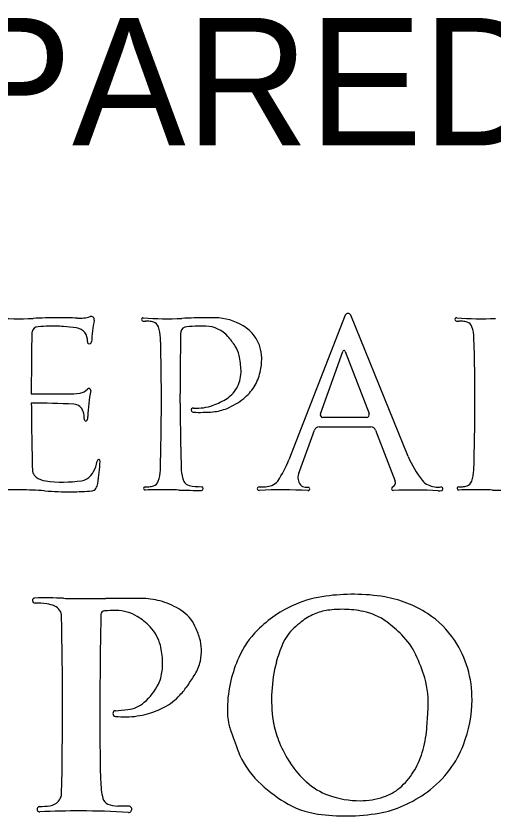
# Model space of a CAD drawing. Extents: x 0 to 34, y 0 to 22.
# Drawn here: x 4.266 to 4.79, y 1.461 to 2.339 of the extents above; entities that cross this region are included whole.
import ezdxf

# ---------------------------------------------------------------- set-up
doc = ezdxf.new("R2010")
doc.units = 0
doc.layers.add('SH_Text', color=7, linetype='Continuous')

msp = doc.modelspace()

# ---------------------------------------------------------------- linework, layer by layer
at = {"layer": 'SH_Text'}
for p, q in [((4.62789, 2.01073), (4.56601, 1.85206)), ((4.69711, 1.85569), (4.63391, 2.01077)), ((4.60051, 1.90263), (4.6252, 1.97102)), ((4.62789, 1.97104), (4.65412, 1.90289)), ((4.44651, 1.91422), (4.44648, 1.92436)), ((4.65123, 1.89869), (4.60328, 1.89869)), ((4.59923, 1.88818), (4.65611, 1.88818)), ((4.57659, 1.83639), (4.59396, 1.88448)), ((4.6611, 1.88475), (4.6827, 1.82862)), ((4.5333, 1.8224), (4.5333, 1.8224)), ((4.75255, 1.81891), (4.75255, 1.81891))]:
    msp.add_line(p, q, dxfattribs=at)
for centre, radius, start, end in [((4.63091, 2.00955), 0.00324, 22.17257, 158.69565), ((4.26967, 2.3627), 0.35574, 265.64294, 272.48181), ((4.32134, 1.17054), 0.83754, 90.64149, 92.48181), ((4.31555, 1.68761), 0.32044, 86.75961, 90.64149), ((4.3359, 2.04705), 0.03957, 266.75961, 287.41903), ((4.34877, 2.00603), 0.00341, 350.19324, 107.41903), ((4.59504, 1.96347), 0.24651, 170.19324, 175.80686), ((4.40593, 2.00614), 0.00186, 85.64294, 267.98595), ((4.40892, 2.09125), 0.08703, 267.98595, 269.60558), ((4.43309, 2.3627), 0.35574, 265.64294, 272.48181), ((4.40741, 1.87277), 0.13146, 87.85849, 89.60558), ((4.41166, 1.98643), 0.01772, 70.76044, 87.85849), ((4.41477, 1.99532), 0.00831, 19.76227, 70.76044), ((4.48476, 1.17054), 0.83754, 90.64149, 92.48181), ((4.47897, 1.68761), 0.32044, 88.95961, 90.64149), ((4.48366, 1.9454), 0.0626, 59.01244, 88.95961), ((4.75024, 2.00614), 0.00186, 85.64294, 267.98595), ((4.75324, 2.09125), 0.08703, 267.98595, 269.60558), ((4.77741, 2.3627), 0.35574, 265.64294, 272.48181), ((4.75173, 1.87277), 0.13146, 87.85849, 89.60558), ((4.75598, 1.98643), 0.01772, 70.76044, 87.85849), ((4.75909, 1.99532), 0.00831, 19.76227, 70.76044), ((4.291, 1.99087), 0.00734, 94.32899, 166.79916), ((4.31218, 1.71118), 0.28783, 91.91863, 94.32899), ((4.30687, 1.86964), 0.12928, 84.89737, 91.91863), ((4.28247, 1.59638), 0.40363, 82.84957, 84.89737), ((4.33099, 1.98317), 0.0138, 354.46759, 82.84957), ((4.38488, 1.98458), 0.04006, 1.77764, 19.76227), ((4.45442, 1.99087), 0.00734, 94.32899, 166.79916), ((4.4756, 1.71118), 0.28783, 91.91863, 94.32899), ((4.47029, 1.86964), 0.12928, 87.94582, 91.91863), ((4.47372, 1.9652), 0.03365, 41.44979, 87.94582), ((4.49418, 1.96292), 0.04217, 36.49041, 59.01244), ((4.7292, 1.98458), 0.04006, 1.77764, 19.76227), ((7.38786, 1.92935), 3.10481, 178.86203, 180.092), ((4.291, 1.99087), 0.00734, 166.79916, 178.86203), ((2.01479, 1.91564), 2.41115, 358.22236, 1.66784), ((7.55128, 1.92935), 3.10481, 178.86203, 180.092), ((4.45442, 1.99087), 0.00734, 166.79916, 178.86203), ((4.43017, 1.92675), 0.09175, 33.15663, 41.44979), ((4.49508, 1.96359), 0.04105, 18.32466, 36.49041), ((2.35911, 1.91564), 2.41115, 358.22236, 1.66784), ((4.34696, 1.98162), 0.00224, 174.46759, 355.814), ((4.48104, 1.95998), 0.03099, 12.4025, 33.15663), ((4.49511, 1.9636), 0.04101, 0.85147, 18.32466), ((4.62655, 1.97053), 0.00143, 21.051, 160.14771), ((4.42234, 1.94707), 0.0911, 1.91373, 12.4025), ((4.47026, 1.96323), 0.06587, 346.81478, 0.85147), ((4.47628, 1.94887), 0.03712, 334.06434, 1.91373), ((4.48273, 1.96031), 0.05306, 328.01138, 346.81478), ((4.48053, 1.9468), 0.03239, 302.79351, 334.06434), ((4.48468, 1.9591), 0.05077, 308.56026, 328.01138), ((4.2005, 53.33604), 51.41174, 270.092005, 270.136322), ((4.32254, 2.04164), 0.1172, 270.13632, 276.90854), ((4.33517, 1.93738), 0.01218, 276.90853, 321.27252), ((4.34627, 1.92849), 0.00204, 349.43086, 141.27252), ((4.53304, 1.89364), 0.18796, 169.43086, 178.18819), ((4.4562, 1.98457), 0.07732, 290.10195, 302.79351), ((4.46825, 1.9797), 0.07712, 292.75326, 308.56026), ((4.28681, 1.05248), 0.86174, 87.14522, 90.24772), ((7.38786, 1.92935), 3.10481, 180.27922, 181.63341), ((4.32916, 1.90177), 0.0114, 16.86142, 87.14522), ((7.55128, 1.92935), 3.10481, 180.27922, 181.63341), ((4.46108, 1.90664), 0.0023, 85.90897, 267.60703), ((4.46494, 1.96067), 0.05187, 265.90897, 290.10195), ((4.47829, 1.95576), 0.05115, 274.73352, 292.75326), ((4.31183, 1.89652), 0.0295, 359.25487, 16.86142), ((4.3319, 1.9), 0.01329, 340.61056, 358.18819), ((4.46822, 2.07743), 0.17325, 267.60711, 274.73352), ((4.60328, 1.90163), 0.00294, 160.14771, 270), ((4.65123, 1.90178), 0.00309, 270, 21.051), ((4.34293, 1.89612), 0.0016, 179.25487, 340.61056), ((4.59923, 1.88258), 0.0056, 90, 160.14771), ((4.65611, 1.88283), 0.00535, 21.051, 90), ((4.7964, 1.89615), 0.10721, 202.17257, 218.34075), ((4.32385, 1.85501), 0.03179, 320.84065, 340.26897), ((4.3249, 1.85463), 0.03068, 340.26897, 352.75357), ((4.35703, 1.85055), 0.00171, 355.12865, 172.75357), ((3.80535, 1.89756), 0.55538, 352.60262, 355.12865), ((4.45968, 1.89352), 0.11413, 325.46253, 338.69565), ((4.29432, 1.84113), 0.01001, 181.63341, 198.75734), ((4.29432, 1.84113), 0.01001, 198.75734, 233.08247), ((4.38474, 1.84209), 0.04006, 340.23773, 358.22236), ((4.47901, 1.84174), 0.03129, 181.63341, 205.25246), ((4.5879, 1.83231), 0.01202, 160.14772, 218.94951), ((4.72906, 1.84209), 0.04006, 340.23773, 358.22236), ((4.30164, 1.85087), 0.02219, 233.08247, 262.38961), ((4.31757, 1.97014), 0.14252, 262.38961, 278.36139), ((4.33594, 1.84516), 0.0162, 278.36139, 320.84065), ((4.41463, 1.83135), 0.00831, 289.23956, 340.23773), ((4.458, 1.83183), 0.00806, 205.25246, 258.54002), ((4.54346, 1.83586), 0.01242, 288.18206, 325.46253), ((4.67816, 1.82687), 0.00487, 291.21954, 21.051), ((4.72603, 1.84049), 0.0175, 218.34075, 246.49223), ((4.75895, 1.83135), 0.00831, 289.23956, 340.23773), ((4.26565, 0.89647), 0.92268, 89.66098, 91.29379), ((4.26888, 1.44311), 0.37603, 85.60398, 89.66098), ((4.32638, 2.19111), 0.37417, 265.60398, 270.14105), ((4.32674, 2.04544), 0.2285, 270.14105, 275.80961), ((4.34929, 1.82384), 0.00577, 275.80961, 326.44359), ((4.34348, 1.8277), 0.01274, 326.44359, 352.60262), ((4.40819, 1.82068), 0.00177, 90.39442, 271.29427), ((4.40728, 1.9539), 0.13146, 270.39442, 272.14151), ((4.42907, 0.89647), 0.92268, 89.66098, 91.29379), ((4.41153, 1.84024), 0.01772, 272.14151, 289.23956), ((4.4323, 1.44311), 0.37603, 88.03365, 89.66098), ((4.47066, 2.56043), 0.74195, 268.03365, 269.94764), ((4.4706, 1.89399), 0.07148, 258.54002, 269.51984), ((4.46998, 1.82049), 0.00201, 269.94764, 89.51984), ((4.53314, 1.82042), 0.00199, 85.32674, 272.98743), ((4.55924, 1.32024), 0.49887, 86.82764, 92.98743), ((4.53621, 1.85795), 0.03567, 265.32661, 288.18206), ((4.58336, 1.82864), 0.00618, 218.94951, 247.28106), ((4.58456, 1.83151), 0.0093, 247.28106, 265.45081), ((4.58726, 1.86539), 0.04329, 265.45081, 269.61572), ((4.58696, 1.82023), 0.00188, 266.82764, 89.61572), ((4.68065, 1.82046), 0.00201, 111.21954, 272.30643), ((4.70164, 1.29935), 0.51952, 86.86266, 92.30643), ((4.73026, 1.85022), 0.02811, 246.49223, 275.64268), ((4.73098, 1.83463), 0.01656, 266.86266, 278.86523), ((4.73322, 1.82025), 0.00201, 278.86523, 95.6427), ((4.75251, 1.82068), 0.00177, 90.39442, 271.29379), ((4.75159, 1.9539), 0.13146, 270.39442, 272.14151), ((4.77338, 0.89647), 0.92268, 89.66098, 91.29379), ((4.75584, 1.84024), 0.01772, 272.14151, 289.23956), ((4.77662, 1.44311), 0.37603, 88.03365, 89.66098), ((4.81498, 2.56043), 0.74195, 268.03365, 269.94764), ((4.63728, 1.46615), 0.23829, 89.86421, 97.4106), ((4.63737, 1.50233), 0.20211, 80.35762, 89.86421), ((4.28711, 1.69757), 0.00277, 91.40576, 270.38362), ((4.29878, 1.22199), 0.47849, 87.64671, 91.40576), ((4.33743, 2.16251), 0.46282, 267.64671, 269.87914), ((4.34091, 3.81002), 2.11033, 269.87914, 270.64679), ((4.38775, -0.33886), 2.03881, 90.02109, 90.64679), ((4.38737, 0.6769), 1.02305, 88.94603, 90.02109), ((4.40482, 1.62528), 0.07451, 72.65975, 88.94603), ((4.40123, 1.61379), 0.08654, 57.73568, 72.65975), ((4.62307, 1.57541), 0.12811, 97.4106, 112.96486), ((4.6503, 1.57844), 0.12491, 57.03917, 80.35762), ((4.28773, 1.60606), 0.08875, 81.98413, 90.38362), ((4.29539, 1.66048), 0.03379, 66.71534, 81.98413), ((4.3038, 1.68002), 0.01252, 1.18991, 66.71534), ((4.36366, 1.68202), 0.00425, 94.41698, 178.887), ((4.37537, 1.53043), 0.15629, 89.65787, 94.41698), ((4.37604, 1.64186), 0.04486, 58.58613, 89.65787), ((4.42525, 1.65183), 0.04156, 25.2881, 57.73568), ((4.62291, 1.57578), 0.12771, 112.96486, 135.67119), ((4.61627, 1.63016), 0.05724, 97.5949, 113.26525), ((4.62467, 1.56717), 0.12079, 88.91864, 97.5949), ((4.6248, 1.57374), 0.11422, 78.3422, 88.91864), ((-0.3927, 1.58247), 4.71003, 358.82601, 1.18991), ((9.85071, 1.57542), 5.49233, 178.887, 180.47533), ((4.36279, 1.62016), 0.07028, 43.83539, 58.58613), ((4.61757, 1.62715), 0.06052, 113.26525, 128.99735), ((4.63479, 1.62218), 0.06476, 53.42179, 78.3422), ((4.66208, 1.59661), 0.10326, 33.59812, 57.03917), ((4.38063, 1.63729), 0.04555, 14.22006, 43.83539), ((4.37094, 1.62618), 0.10162, 17.37499, 25.2881), ((4.69268, 1.53439), 0.17988, 128.99735, 132.33826), ((4.58581, 1.55618), 0.14695, 44.85537, 53.42179), ((4.59881, 1.59635), 0.09611, 134.40027, 156.24969), ((4.60574, 1.6298), 0.0508, 132.33826, 156.72296), ((4.42412, 1.64282), 0.0459, 1.6695, 17.37499), ((4.63295, 1.60308), 0.08045, 25.67509, 44.85537), ((4.65421, 1.59138), 0.11271, 16.35885, 33.59812), ((4.34552, 1.62839), 0.08177, 1.46579, 14.22006), ((4.41654, 1.64259), 0.05348, 347.67189, 1.6695), ((4.68935, 1.59383), 0.14182, 156.72296, 165.29796), ((4.65003, 1.57381), 0.15207, 156.24969, 166.31153), ((4.55669, 1.56642), 0.16507, 16.27406, 25.67509), ((4.35904, 1.62874), 0.06824, 348.11323, 1.46579), ((4.4241, 1.64094), 0.04574, 328.03878, 347.67189), ((4.70746, 1.58908), 0.16054, 165.29796, 188.43668), ((4.17663, 1.79535), 0.33743, 325.54557, 328.03878), ((4.64947, 1.58999), 0.11764, 359.36863, 16.35885), ((4.39087, 1.62204), 0.03572, 332.6449, 348.11323), ((4.63614, 1.57719), 0.13778, 166.31153, 178.96021), ((4.62028, 1.58498), 0.09883, 355.99084, 16.27406), ((4.36274, 1.63659), 0.06739, 311.21875, 332.6449), ((4.37805, 1.65715), 0.09316, 317.10146, 325.54557), ((4.39909, 1.63761), 0.06445, 297.49966, 317.10146), ((4.38548, 1.61063), 0.03287, 276.11994, 311.21875), ((4.62501, 1.59026), 0.1421, 338.90883, 359.36863), ((4.37575, 1.57356), 0.00313, 94.6278, 263.25152), ((4.33352, 2.09521), 0.52023, 274.6278, 276.11994), ((4.38534, 1.6648), 0.09496, 271.29293, 285.56997), ((4.38582, 1.66309), 0.09317, 285.56997, 297.49966), ((4.582, 1.57818), 0.08363, 178.96021, 191.42308), ((-1.08192, 1.98463), 5.81501, 355.777197, 355.990845), ((4.38554, 1.65627), 0.08642, 263.25152, 271.29293), ((4.59794, 1.57284), 0.04982, 188.43668, 192.53523), ((4.53974, 1.56964), 0.04051, 191.42308, 198.90716), ((5.13723, 1.77429), 0.67209, 198.90716, 201.10491), ((4.67755, 1.59054), 0.13137, 192.53523, 201.90741), ((4.60124, 1.56502), 0.11638, 342.87828, 355.7772), ((4.67053, 1.58772), 0.1238, 201.90741, 213.72007), ((4.64936, 1.58087), 0.11601, 323.66493, 338.90883), ((7.10534, 1.55264), 2.74687, 180.47532, 180.84497), ((4.5976, 1.56601), 0.09366, 201.10491, 225.62484), ((4.62535, 1.55759), 0.09115, 327.94551, 342.87828), ((4.65679, 1.51653), 0.29805, 180.84497, 185.14242), ((4.65861, 1.57976), 0.10948, 213.72007, 228.00478), ((4.65274, 1.57838), 0.11182, 305.76177, 323.66493), ((4.63936, 1.54882), 0.07462, 310.40991, 327.94551), ((4.64664, 1.61613), 0.16377, 225.62484, 238.50059), ((4.63479, 1.5533), 0.07387, 228.00478, 250.04046), ((4.30338, 1.48623), 0.01296, 324.47105, 358.82601), ((4.41329, 1.49462), 0.05356, 185.14242, 195.487), ((4.65376, 1.5319), 0.05241, 287.96146, 310.40991), ((4.62731, 1.61368), 0.15532, 294.56606, 305.76177), ((4.30129, 1.48772), 0.01553, 277.24087, 324.47105), ((4.37068, 1.48281), 0.00935, 195.487, 247.00713), ((4.61158, 1.55892), 0.09668, 238.50059, 261.70933), ((4.64351, 1.57732), 0.09943, 250.04046, 270.47035), ((4.64363, 1.56315), 0.08526, 270.47035, 287.96146), ((4.29234, 1.46849), 0.00294, 91.94369, 273.10582), ((4.28818, 1.59087), 0.11951, 271.94369, 277.24087), ((4.3342, 0.69703), 0.76965, 89.77654, 93.10582), ((4.33344, 0.50414), 0.96254, 86.64368, 89.77654), ((4.37781, 1.4996), 0.02759, 247.00713, 270.36112), ((4.38039, 1.08968), 0.38234, 88.54697, 90.36112), ((4.39, 1.46846), 0.00344, 266.64368, 88.54697), ((4.64735, 1.56984), 0.10711, 279.52678, 294.56606), ((4.62772, 1.66968), 0.20861, 261.70933, 270.73874), ((4.62748, 1.68825), 0.22718, 270.73874, 279.52678)]:
    msp.add_arc(centre, radius, start, end, dxfattribs=at)

# ---------------------------------------------------------------- texts
msp.add_text('PLANS PREPARED BY:', height=0.14, dxfattribs=at).set_placement((3.152, 2.19721))

doc.saveas('drawing.dxf')
